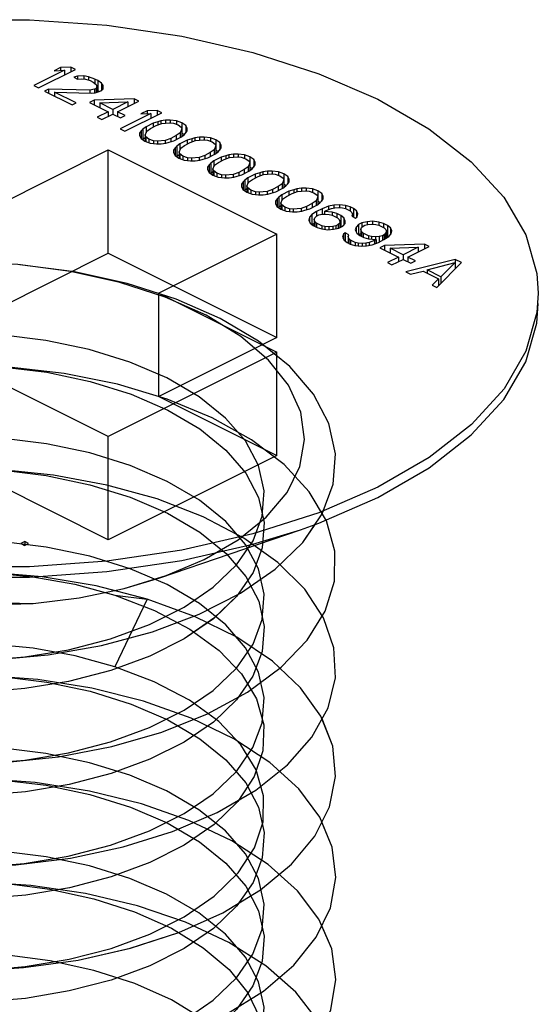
# Paper-space layout '005_EXP_CORICANT_PE_DRAWING_3_1' of a CAD drawing. Header units: millimetres. Extents: x 6 to 413, y 7 to 290.
# Tile 340 of 362: x 221.425 to 221.816, y 283.216 to 283.959. Entities that reach past the tile are written whole.
import ezdxf

# ---------------------------------------------------------------- set-up
doc = ezdxf.new("R2010")
doc.units = ezdxf.units.MM
doc.header["$LTSCALE"] = 23.1
doc.layers.get('0').update_dxf_attribs({"linetype": 'CONTINUOUS'})
doc.layers.add('124100000694A_M3X4P5_C_NI_BL15', color=7, linetype='CONTINUOUS')

# ---------------------------------------------------------------- blocks, each defined once
blk = doc.blocks.new('124100000694A_M3X4P5_C_NI_BL15', base_point=(221.4025, 283.4537))
at = {"layer": '124100000694A_M3X4P5_C_NI_BL15', "color": 7, "linetype": 'Continuous'}
for p, q in [((221.45851, 283.92115), (221.43527, 283.90953)), ((221.43877, 283.90778), (221.46677, 283.92178)), ((221.4556, 283.9232), (221.45084, 283.92081)), ((221.45084, 283.92081), (221.45851, 283.92115)), ((221.46327, 283.92353), (221.4556, 283.9232)), ((221.4556, 283.9232), (221.4556, 283.92102)), ((221.45851, 283.92115), (221.45851, 283.91765)), ((221.46327, 283.92353), (221.46327, 283.92003)), ((221.46677, 283.92178), (221.46327, 283.92353)), ((221.46844, 283.91678), (221.46547, 283.91588)), ((221.46547, 283.91588), (221.46839, 283.91442)), ((221.46839, 283.91442), (221.47134, 283.91473)), ((221.47315, 283.91681), (221.46844, 283.91678)), ((221.46844, 283.91678), (221.46844, 283.91442)), ((221.47134, 283.91473), (221.47428, 283.91445)), ((221.47315, 283.91681), (221.47315, 283.91445)), ((221.47668, 283.91623), (221.47315, 283.91681)), ((221.47428, 283.91445), (221.4778, 283.91329)), ((221.47668, 283.91623), (221.47668, 283.91366)), ((221.48136, 283.91449), (221.47668, 283.91623)), ((221.4778, 283.91329), (221.48013, 283.91213)), ((221.48013, 283.91213), (221.48245, 283.91037)), ((221.48136, 283.91449), (221.48136, 283.9112)), ((221.48369, 283.91332), (221.48136, 283.91449)), ((221.48369, 283.91332), (221.48369, 283.90553)), ((221.4866, 283.91128), (221.48369, 283.91332)), ((221.4866, 283.91128), (221.4866, 283.90625)), ((221.48774, 283.90951), (221.4866, 283.91128)), ((221.43527, 283.90953), (221.43877, 283.90778)), ((221.44642, 283.90694), (221.44344, 283.90545)), ((221.44344, 283.90545), (221.46444, 283.89495)), ((221.44642, 283.90694), (221.44642, 283.90396)), ((221.47765, 283.90622), (221.44642, 283.90694)), ((221.45109, 283.9046), (221.45109, 283.90163)), ((221.46742, 283.89644), (221.45109, 283.9046)), ((221.45109, 283.9046), (221.47878, 283.90387)), ((221.4812, 283.90683), (221.47765, 283.90622)), ((221.47765, 283.90622), (221.47765, 283.90387)), ((221.47878, 283.90387), (221.48173, 283.90418)), ((221.48239, 283.90742), (221.4812, 283.90683)), ((221.4812, 283.90683), (221.4812, 283.90418)), ((221.48173, 283.90418), (221.4847, 283.90508)), ((221.48301, 283.9089), (221.48239, 283.90742)), ((221.48239, 283.90742), (221.48239, 283.90438)), ((221.48245, 283.91037), (221.48301, 283.9089)), ((221.48301, 283.9089), (221.48301, 283.90456)), ((221.48369, 283.90553), (221.48301, 283.90587)), ((221.48444, 283.905), (221.48369, 283.90553)), ((221.4847, 283.90508), (221.48589, 283.90567)), ((221.48589, 283.90567), (221.48769, 283.90715)), ((221.48769, 283.90715), (221.48774, 283.90951)), ((221.46444, 283.89495), (221.46742, 283.89644)), ((221.48102, 283.89857), (221.47745, 283.89678)), ((221.47745, 283.89678), (221.49145, 283.88978)), ((221.51111, 283.89961), (221.48102, 283.89857)), ((221.48102, 283.89857), (221.48102, 283.895)), ((221.48511, 283.89653), (221.50634, 283.89723)), ((221.48511, 283.89653), (221.48511, 283.89296)), ((221.49502, 283.89157), (221.48511, 283.89653)), ((221.50634, 283.89723), (221.49502, 283.89157)), ((221.49852, 283.88982), (221.51461, 283.89786)), ((221.50634, 283.89723), (221.50634, 283.89373)), ((221.51111, 283.89961), (221.51111, 283.89611)), ((221.51461, 283.89786), (221.51111, 283.89961)), ((221.49145, 283.88978), (221.48311, 283.88561)), ((221.49145, 283.88978), (221.49145, 283.88628)), ((221.49502, 283.89157), (221.49502, 283.88803)), ((221.49852, 283.88982), (221.49852, 283.88625)), ((221.50436, 283.8869), (221.49852, 283.88982)), ((221.50411, 283.87511), (221.53211, 283.88911)), ((221.52094, 283.89053), (221.51617, 283.88815)), ((221.52861, 283.89086), (221.52094, 283.89053)), ((221.52094, 283.89053), (221.52094, 283.88835)), ((221.52861, 283.89086), (221.52861, 283.88736)), ((221.53211, 283.88911), (221.52861, 283.89086)), ((221.48311, 283.88561), (221.48661, 283.88386)), ((221.48661, 283.88386), (221.49495, 283.88803)), ((221.49495, 283.88803), (221.50078, 283.88512)), ((221.52384, 283.88848), (221.50061, 283.87686)), ((221.50078, 283.88512), (221.50436, 283.8869)), ((221.51617, 283.88815), (221.52384, 283.88848)), ((221.52384, 283.88848), (221.52384, 283.88498)), ((221.52902, 283.88232), (221.52546, 283.88112)), ((221.53139, 283.88292), (221.52902, 283.88232)), ((221.52902, 283.88232), (221.52902, 283.87981)), ((221.53494, 283.88353), (221.53139, 283.88292)), ((221.53139, 283.88292), (221.53139, 283.88066)), ((221.53194, 283.88086), (221.53784, 283.88148)), ((221.53848, 283.88355), (221.53494, 283.88353)), ((221.53494, 283.88353), (221.53494, 283.88118)), ((221.53784, 283.88148), (221.54079, 283.8812)), ((221.53848, 283.88355), (221.53848, 283.88148)), ((221.54318, 283.88298), (221.53848, 283.88355)), ((221.54079, 283.8812), (221.5443, 283.88004)), ((221.54318, 283.88298), (221.54318, 283.88041)), ((221.54728, 283.88153), (221.54318, 283.88298)), ((221.54728, 283.88153), (221.54728, 283.87374)), ((221.55018, 283.87948), (221.54728, 283.88153)), ((221.50061, 283.87686), (221.50411, 283.87511)), ((221.5165, 283.87547), (221.51528, 283.8737)), ((221.5177, 283.87666), (221.5165, 283.87547)), ((221.5165, 283.87547), (221.5165, 283.86958)), ((221.5201, 283.87844), (221.5177, 283.87666)), ((221.5177, 283.87666), (221.5177, 283.86886)), ((221.51938, 283.87225), (221.52062, 283.8752)), ((221.52546, 283.88112), (221.5201, 283.87844)), ((221.5201, 283.87844), (221.5201, 283.87396)), ((221.52062, 283.8752), (221.52361, 283.87728)), ((221.52361, 283.87728), (221.52778, 283.87936)), ((221.52546, 283.88112), (221.52546, 283.8782)), ((221.52778, 283.87936), (221.53194, 283.88086)), ((221.54594, 283.87386), (221.54295, 283.87178)), ((221.5443, 283.88004), (221.54662, 283.87828)), ((221.54718, 283.87681), (221.54594, 283.87386)), ((221.54594, 283.87386), (221.54594, 283.87036)), ((221.54662, 283.87828), (221.54718, 283.87681)), ((221.54718, 283.87681), (221.54718, 283.87116)), ((221.54896, 283.87255), (221.54728, 283.87374)), ((221.55006, 283.87359), (221.55127, 283.87536)), ((221.55018, 283.87948), (221.55018, 283.87377)), ((221.55131, 283.87713), (221.55018, 283.87948)), ((221.55127, 283.87536), (221.55131, 283.87713)), ((221.51528, 283.8737), (221.51524, 283.87193)), ((221.51524, 283.87193), (221.51637, 283.86958)), ((221.51528, 283.8737), (221.51528, 283.87193)), ((221.51637, 283.86958), (221.51928, 283.86753)), ((221.5177, 283.86886), (221.51757, 283.86873)), ((221.51938, 283.87011), (221.5177, 283.86886)), ((221.51928, 283.86753), (221.52337, 283.86608)), ((221.51938, 283.87225), (221.51938, 283.86753)), ((221.51993, 283.87078), (221.51938, 283.87225)), ((221.51993, 283.87078), (221.51993, 283.8673)), ((221.52226, 283.86902), (221.51993, 283.87078)), ((221.52226, 283.86902), (221.52226, 283.86647)), ((221.52577, 283.86786), (221.52226, 283.86902)), ((221.52577, 283.86786), (221.52577, 283.86579)), ((221.52871, 283.86758), (221.52577, 283.86786)), ((221.53462, 283.8682), (221.52871, 283.86758)), ((221.52871, 283.86758), (221.52871, 283.86551)), ((221.53878, 283.8697), (221.53462, 283.8682)), ((221.53462, 283.8682), (221.53462, 283.86614)), ((221.53516, 283.86614), (221.53753, 283.86674)), ((221.53753, 283.86674), (221.5411, 283.86794)), ((221.54295, 283.87178), (221.53878, 283.8697)), ((221.53878, 283.8697), (221.53878, 283.86716)), ((221.5411, 283.86794), (221.54646, 283.87062)), ((221.54295, 283.87178), (221.54295, 283.86886)), ((221.55113, 283.86829), (221.54576, 283.86561)), ((221.54646, 283.87062), (221.54885, 283.8724)), ((221.54885, 283.8724), (221.55006, 283.87359)), ((221.54928, 283.86445), (221.55345, 283.86653)), ((221.55469, 283.86948), (221.55113, 283.86829)), ((221.55113, 283.86829), (221.55113, 283.86537)), ((221.55345, 283.86653), (221.5576, 283.86803)), ((221.55706, 283.87009), (221.55469, 283.86948)), ((221.55469, 283.86948), (221.55469, 283.86698)), ((221.56061, 283.87069), (221.55706, 283.87009)), ((221.55706, 283.87009), (221.55706, 283.86783)), ((221.5576, 283.86803), (221.56351, 283.86865)), ((221.56415, 283.87071), (221.56061, 283.87069)), ((221.56061, 283.87069), (221.56061, 283.86834)), ((221.56351, 283.86865), (221.56645, 283.86837)), ((221.56415, 283.87071), (221.56415, 283.86865)), ((221.56885, 283.87015), (221.56415, 283.87071)), ((221.56645, 283.86837), (221.56997, 283.86721)), ((221.56885, 283.87015), (221.56885, 283.86758)), ((221.57295, 283.8687), (221.56885, 283.87015)), ((221.56997, 283.86721), (221.57229, 283.86545)), ((221.57295, 283.8687), (221.57295, 283.8609)), ((221.57585, 283.86665), (221.57295, 283.8687)), ((221.57585, 283.86665), (221.57585, 283.86093)), ((221.57698, 283.8643), (221.57585, 283.86665)), ((221.4025, 283.81646), (221.49159, 283.86101)), ((221.49159, 283.78306), (221.49159, 283.86101)), ((221.49159, 283.86101), (221.61887, 283.79737)), ((221.52337, 283.86608), (221.52808, 283.86551)), ((221.52808, 283.86551), (221.53161, 283.86553)), ((221.53161, 283.86553), (221.53516, 283.86614)), ((221.54095, 283.86086), (221.54091, 283.8591)), ((221.54091, 283.8591), (221.54204, 283.85674)), ((221.54216, 283.86264), (221.54095, 283.86086)), ((221.54095, 283.86086), (221.54095, 283.8591)), ((221.54337, 283.86382), (221.54216, 283.86264)), ((221.54216, 283.86264), (221.54216, 283.85674)), ((221.54576, 283.86561), (221.54337, 283.86382)), ((221.54337, 283.86382), (221.54337, 283.85603)), ((221.54504, 283.85941), (221.54629, 283.86237)), ((221.54504, 283.85941), (221.54504, 283.8547)), ((221.5456, 283.85794), (221.54504, 283.85941)), ((221.54576, 283.86561), (221.54576, 283.86113)), ((221.54629, 283.86237), (221.54928, 283.86445)), ((221.56861, 283.85895), (221.56444, 283.85686)), ((221.57161, 283.86103), (221.56861, 283.85895)), ((221.56861, 283.85895), (221.56861, 283.85603)), ((221.57285, 283.86398), (221.57161, 283.86103)), ((221.57161, 283.86103), (221.57161, 283.85753)), ((221.57213, 283.85779), (221.57452, 283.85957)), ((221.57229, 283.86545), (221.57285, 283.86398)), ((221.57285, 283.86398), (221.57285, 283.85832)), ((221.57463, 283.85972), (221.57295, 283.8609)), ((221.57452, 283.85957), (221.57573, 283.86075)), ((221.57573, 283.86075), (221.57694, 283.86253)), ((221.57694, 283.86253), (221.57698, 283.8643)), ((221.54204, 283.85674), (221.54494, 283.8547)), ((221.54337, 283.85603), (221.54324, 283.8559)), ((221.54504, 283.85728), (221.54337, 283.85603)), ((221.54494, 283.8547), (221.54904, 283.85324)), ((221.5456, 283.85794), (221.5456, 283.85446)), ((221.54792, 283.85619), (221.5456, 283.85794)), ((221.54792, 283.85619), (221.54792, 283.85364)), ((221.55144, 283.85502), (221.54792, 283.85619)), ((221.54904, 283.85324), (221.55374, 283.85268)), ((221.55144, 283.85502), (221.55144, 283.85296)), ((221.55438, 283.85475), (221.55144, 283.85502)), ((221.55374, 283.85268), (221.55728, 283.8527)), ((221.56029, 283.85537), (221.55438, 283.85475)), ((221.55438, 283.85475), (221.55438, 283.85268)), ((221.55728, 283.8527), (221.56083, 283.85331)), ((221.56444, 283.85686), (221.56029, 283.85537)), ((221.56029, 283.85537), (221.56029, 283.85331)), ((221.56083, 283.85331), (221.5632, 283.85391)), ((221.5632, 283.85391), (221.56676, 283.85511)), ((221.56444, 283.85686), (221.56444, 283.85432)), ((221.56676, 283.85511), (221.57213, 283.85779)), ((221.57143, 283.85277), (221.56904, 283.85099)), ((221.57679, 283.85545), (221.57143, 283.85277)), ((221.57143, 283.85277), (221.57143, 283.84829)), ((221.57195, 283.84953), (221.57494, 283.85161)), ((221.57494, 283.85161), (221.57911, 283.8537)), ((221.58036, 283.85665), (221.57679, 283.85545)), ((221.57679, 283.85545), (221.57679, 283.85254)), ((221.57911, 283.8537), (221.58327, 283.85519)), ((221.58273, 283.85725), (221.58036, 283.85665)), ((221.58036, 283.85665), (221.58036, 283.85414)), ((221.58628, 283.85786), (221.58273, 283.85725)), ((221.58273, 283.85725), (221.58273, 283.855)), ((221.58327, 283.85519), (221.58918, 283.85581)), ((221.58981, 283.85788), (221.58628, 283.85786)), ((221.58628, 283.85786), (221.58628, 283.85551)), ((221.58918, 283.85581), (221.59212, 283.85553)), ((221.58981, 283.85788), (221.58981, 283.85581)), ((221.59452, 283.85731), (221.58981, 283.85788)), ((221.59212, 283.85553), (221.59564, 283.85437)), ((221.59452, 283.85731), (221.59452, 283.85474)), ((221.59861, 283.85586), (221.59452, 283.85731)), ((221.59564, 283.85437), (221.59796, 283.85262)), ((221.59796, 283.85262), (221.59851, 283.85115)), ((221.59861, 283.85586), (221.59861, 283.84807)), ((221.60152, 283.85381), (221.59861, 283.85586)), ((221.60152, 283.85381), (221.60152, 283.8481)), ((221.60265, 283.85146), (221.60152, 283.85381)), ((221.60261, 283.84969), (221.60265, 283.85146)), ((221.56662, 283.84803), (221.56658, 283.84626)), ((221.56658, 283.84626), (221.56771, 283.84391)), ((221.56783, 283.84981), (221.56662, 283.84803)), ((221.56662, 283.84803), (221.56662, 283.84626)), ((221.56904, 283.85099), (221.56783, 283.84981)), ((221.56783, 283.84981), (221.56783, 283.84391)), ((221.56904, 283.85099), (221.56904, 283.8432)), ((221.57071, 283.84444), (221.56904, 283.8432)), ((221.57071, 283.84658), (221.57195, 283.84953)), ((221.57071, 283.84658), (221.57071, 283.84186)), ((221.57127, 283.84511), (221.57071, 283.84658)), ((221.57127, 283.84511), (221.57127, 283.84163)), ((221.57359, 283.84335), (221.57127, 283.84511)), ((221.59011, 283.84403), (221.58595, 283.84253)), ((221.59428, 283.84611), (221.59011, 283.84403)), ((221.59011, 283.84403), (221.59011, 283.84149)), ((221.59243, 283.84227), (221.59779, 283.84495)), ((221.59727, 283.84819), (221.59428, 283.84611)), ((221.59428, 283.84611), (221.59428, 283.8432)), ((221.59851, 283.85115), (221.59727, 283.84819)), ((221.59727, 283.84819), (221.59727, 283.84469)), ((221.59779, 283.84495), (221.60019, 283.84673)), ((221.59851, 283.85115), (221.59851, 283.84549)), ((221.6003, 283.84688), (221.59861, 283.84807)), ((221.60019, 283.84673), (221.60139, 283.84792)), ((221.60139, 283.84792), (221.60261, 283.84969)), ((221.60839, 283.84442), (221.60602, 283.84382)), ((221.61194, 283.84503), (221.60839, 283.84442)), ((221.60839, 283.84442), (221.60839, 283.84216)), ((221.61548, 283.84505), (221.61194, 283.84503)), ((221.61194, 283.84503), (221.61194, 283.84267)), ((221.61548, 283.84505), (221.61548, 283.84298)), ((221.62019, 283.84448), (221.61548, 283.84505)), ((221.62019, 283.84448), (221.62019, 283.84191)), ((221.62428, 283.84303), (221.62019, 283.84448)), ((221.56771, 283.84391), (221.57061, 283.84186)), ((221.56904, 283.8432), (221.5689, 283.84307)), ((221.57061, 283.84186), (221.57471, 283.84041)), ((221.57359, 283.84335), (221.57359, 283.84081)), ((221.5771, 283.84219), (221.57359, 283.84335)), ((221.57471, 283.84041), (221.57941, 283.83984)), ((221.5771, 283.84219), (221.5771, 283.84012)), ((221.58005, 283.84191), (221.5771, 283.84219)), ((221.57941, 283.83984), (221.58295, 283.83986)), ((221.58595, 283.84253), (221.58005, 283.84191)), ((221.58005, 283.84191), (221.58005, 283.83984)), ((221.58295, 283.83986), (221.5865, 283.84047)), ((221.58595, 283.84253), (221.58595, 283.84047)), ((221.5865, 283.84047), (221.58887, 283.84107)), ((221.58887, 283.84107), (221.59243, 283.84227)), ((221.5935, 283.83697), (221.59228, 283.8352)), ((221.5947, 283.83816), (221.5935, 283.83697)), ((221.5935, 283.83697), (221.5935, 283.83108)), ((221.5971, 283.83994), (221.5947, 283.83816)), ((221.5947, 283.83816), (221.5947, 283.83036)), ((221.59638, 283.83374), (221.59762, 283.8367)), ((221.60246, 283.84262), (221.5971, 283.83994)), ((221.5971, 283.83994), (221.5971, 283.83546)), ((221.59762, 283.8367), (221.60061, 283.83878)), ((221.60061, 283.83878), (221.60478, 283.84086)), ((221.60602, 283.84382), (221.60246, 283.84262)), ((221.60246, 283.84262), (221.60246, 283.8397)), ((221.60478, 283.84086), (221.60894, 283.84236)), ((221.60602, 283.84382), (221.60602, 283.84131)), ((221.60894, 283.84236), (221.61485, 283.84298)), ((221.61485, 283.84298), (221.61779, 283.8427)), ((221.61779, 283.8427), (221.6213, 283.84154)), ((221.6213, 283.84154), (221.62362, 283.83978)), ((221.62418, 283.83831), (221.62294, 283.83536)), ((221.62362, 283.83978), (221.62418, 283.83831)), ((221.62418, 283.83831), (221.62418, 283.83265)), ((221.62428, 283.84303), (221.62428, 283.83523)), ((221.62719, 283.84098), (221.62428, 283.84303)), ((221.62706, 283.83508), (221.62828, 283.83686)), ((221.62719, 283.84098), (221.62719, 283.83527)), ((221.62832, 283.83863), (221.62719, 283.84098)), ((221.62828, 283.83686), (221.62832, 283.83863)), ((221.59228, 283.8352), (221.59225, 283.83343)), ((221.59225, 283.83343), (221.59338, 283.83108)), ((221.59228, 283.8352), (221.59228, 283.83343)), ((221.59338, 283.83108), (221.59628, 283.82903)), ((221.5947, 283.83036), (221.59457, 283.83023)), ((221.59638, 283.83161), (221.5947, 283.83036)), ((221.59638, 283.83374), (221.59638, 283.82903)), ((221.59694, 283.83227), (221.59638, 283.83374)), ((221.59694, 283.83227), (221.59694, 283.82879)), ((221.59926, 283.83052), (221.59694, 283.83227)), ((221.59926, 283.83052), (221.59926, 283.82797)), ((221.60277, 283.82936), (221.59926, 283.83052)), ((221.60277, 283.82936), (221.60277, 283.82729)), ((221.60571, 283.82908), (221.60277, 283.82936)), ((221.61162, 283.8297), (221.60571, 283.82908)), ((221.61578, 283.83119), (221.61162, 283.8297)), ((221.61162, 283.8297), (221.61162, 283.82764)), ((221.61454, 283.82824), (221.6181, 283.82944)), ((221.61995, 283.83328), (221.61578, 283.83119)), ((221.61578, 283.83119), (221.61578, 283.82866)), ((221.6181, 283.82944), (221.62346, 283.83212)), ((221.62294, 283.83536), (221.61995, 283.83328)), ((221.61995, 283.83328), (221.61995, 283.83036)), ((221.62813, 283.82978), (221.62277, 283.8271)), ((221.62294, 283.83536), (221.62294, 283.83186)), ((221.62346, 283.83212), (221.62586, 283.8339)), ((221.62596, 283.83405), (221.62428, 283.83523)), ((221.62586, 283.8339), (221.62706, 283.83508)), ((221.63169, 283.83098), (221.62813, 283.82978)), ((221.62813, 283.82978), (221.62813, 283.82687)), ((221.63045, 283.82803), (221.63461, 283.82952)), ((221.63406, 283.83158), (221.63169, 283.83098)), ((221.63169, 283.83098), (221.63169, 283.82847)), ((221.63761, 283.83219), (221.63406, 283.83158)), ((221.63406, 283.83158), (221.63406, 283.82933)), ((221.63461, 283.82952), (221.64052, 283.83014)), ((221.64115, 283.83221), (221.63761, 283.83219)), ((221.63761, 283.83219), (221.63761, 283.82984)), ((221.64052, 283.83014), (221.64346, 283.82987)), ((221.64115, 283.83221), (221.64115, 283.83014)), ((221.64585, 283.83165), (221.64115, 283.83221)), ((221.64346, 283.82987), (221.64697, 283.8287)), ((221.64585, 283.83165), (221.64585, 283.82907)), ((221.64995, 283.83019), (221.64585, 283.83165)), ((221.64995, 283.83019), (221.64995, 283.8224)), ((221.65285, 283.82815), (221.64995, 283.83019)), ((221.59628, 283.82903), (221.60038, 283.82758)), ((221.60038, 283.82758), (221.60508, 283.82701)), ((221.60508, 283.82701), (221.60862, 283.82703)), ((221.60571, 283.82908), (221.60571, 283.82701)), ((221.60862, 283.82703), (221.61217, 283.82764)), ((221.61217, 283.82764), (221.61454, 283.82824)), ((221.61795, 283.82236), (221.61791, 283.82059)), ((221.61917, 283.82414), (221.61795, 283.82236)), ((221.61795, 283.82236), (221.61795, 283.82059)), ((221.62037, 283.82532), (221.61917, 283.82414)), ((221.61917, 283.82414), (221.61917, 283.81824)), ((221.62277, 283.8271), (221.62037, 283.82532)), ((221.62037, 283.82532), (221.62037, 283.81753)), ((221.62205, 283.82091), (221.62329, 283.82386)), ((221.62277, 283.8271), (221.62277, 283.82262)), ((221.62329, 283.82386), (221.62628, 283.82594)), ((221.62628, 283.82594), (221.63045, 283.82803)), ((221.64861, 283.82252), (221.64562, 283.82044)), ((221.64697, 283.8287), (221.64929, 283.82695)), ((221.64985, 283.82548), (221.64861, 283.82252)), ((221.64861, 283.82252), (221.64861, 283.81902)), ((221.64929, 283.82695), (221.64985, 283.82548)), ((221.64985, 283.82548), (221.64985, 283.81982)), ((221.65163, 283.82121), (221.64995, 283.8224)), ((221.65153, 283.82107), (221.65273, 283.82225)), ((221.65273, 283.82225), (221.65395, 283.82403)), ((221.65285, 283.82815), (221.65285, 283.82243)), ((221.65398, 283.82579), (221.65285, 283.82815)), ((221.65395, 283.82403), (221.65398, 283.82579)), ((221.61791, 283.82059), (221.61904, 283.81824)), ((221.61904, 283.81824), (221.62195, 283.81619)), ((221.62037, 283.81753), (221.62024, 283.8174)), ((221.62205, 283.81877), (221.62037, 283.81753)), ((221.62195, 283.81619), (221.62604, 283.81474)), ((221.62205, 283.82091), (221.62205, 283.81619)), ((221.62261, 283.81944), (221.62205, 283.82091)), ((221.62261, 283.81944), (221.62261, 283.81596)), ((221.62493, 283.81768), (221.62261, 283.81944)), ((221.62493, 283.81768), (221.62493, 283.81514)), ((221.62844, 283.81652), (221.62493, 283.81768)), ((221.62604, 283.81474), (221.63075, 283.81418)), ((221.62844, 283.81652), (221.62844, 283.81445)), ((221.63138, 283.81624), (221.62844, 283.81652)), ((221.63729, 283.81686), (221.63138, 283.81624)), ((221.63138, 283.81624), (221.63138, 283.81418)), ((221.63429, 283.8142), (221.63784, 283.8148)), ((221.64145, 283.81836), (221.63729, 283.81686)), ((221.63729, 283.81686), (221.63729, 283.8148)), ((221.63784, 283.8148), (221.64021, 283.81541)), ((221.64021, 283.81541), (221.64377, 283.8166)), ((221.64562, 283.82044), (221.64145, 283.81836)), ((221.64145, 283.81836), (221.64145, 283.81582)), ((221.64377, 283.8166), (221.64913, 283.81928)), ((221.64903, 283.81457), (221.64544, 283.81219)), ((221.64562, 283.82044), (221.64562, 283.81753)), ((221.6532, 283.81665), (221.64903, 283.81457)), ((221.64903, 283.81457), (221.64903, 283.81103)), ((221.64913, 283.81928), (221.65153, 283.82107)), ((221.65796, 283.81845), (221.6532, 283.81665)), ((221.6532, 283.81665), (221.6532, 283.81253)), ((221.65493, 283.8146), (221.65612, 283.81519)), ((221.65493, 283.8146), (221.65493, 283.81254)), ((221.66081, 283.81404), (221.65493, 283.8146)), ((221.65612, 283.81519), (221.66028, 283.81669)), ((221.6621, 283.81935), (221.65796, 283.81845)), ((221.65796, 283.81845), (221.65796, 283.81586)), ((221.66028, 283.81669), (221.66265, 283.81729)), ((221.66623, 283.81967), (221.6621, 283.81935)), ((221.6621, 283.81935), (221.6621, 283.81729)), ((221.66265, 283.81729), (221.6656, 283.8176)), ((221.6656, 283.8176), (221.66854, 283.81732)), ((221.66623, 283.81967), (221.66623, 283.8176)), ((221.67094, 283.8191), (221.66623, 283.81967)), ((221.66854, 283.81732), (221.67089, 283.81675)), ((221.67089, 283.81675), (221.67439, 283.815)), ((221.67094, 283.8191), (221.67094, 283.81675)), ((221.67445, 283.81794), (221.67094, 283.8191)), ((221.67439, 283.815), (221.67554, 283.81382)), ((221.67445, 283.81794), (221.67445, 283.815)), ((221.67678, 283.81678), (221.67445, 283.81794)), ((221.67678, 283.81678), (221.67678, 283.81022)), ((221.67911, 283.81502), (221.67678, 283.81678)), ((221.67911, 283.81502), (221.67911, 283.81011)), ((221.68024, 283.81267), (221.67911, 283.81502)), ((221.63075, 283.81418), (221.63429, 283.8142)), ((221.64363, 283.81012), (221.643, 283.80805)), ((221.643, 283.80805), (221.64413, 283.8057)), ((221.64544, 283.81219), (221.64363, 283.81012)), ((221.64363, 283.81012), (221.64363, 283.80673)), ((221.64544, 283.81219), (221.64544, 283.8047)), ((221.64713, 283.80837), (221.64775, 283.80984)), ((221.64713, 283.80837), (221.64713, 283.8036)), ((221.64769, 283.8069), (221.64713, 283.80837)), ((221.64769, 283.8069), (221.64769, 283.80332)), ((221.64885, 283.80572), (221.64769, 283.8069)), ((221.64775, 283.80984), (221.64896, 283.81103)), ((221.64896, 283.81103), (221.65074, 283.81192)), ((221.65074, 283.81192), (221.65312, 283.81253)), ((221.65312, 283.81253), (221.65547, 283.81254)), ((221.65547, 283.81254), (221.65841, 283.81226)), ((221.65841, 283.81226), (221.66076, 283.81168)), ((221.66076, 283.81168), (221.66484, 283.80964)), ((221.66081, 283.81404), (221.66081, 283.81168)), ((221.66432, 283.81288), (221.66081, 283.81404)), ((221.66432, 283.81288), (221.66432, 283.8099)), ((221.66724, 283.81142), (221.66432, 283.81288)), ((221.66484, 283.80964), (221.666, 283.80847)), ((221.666, 283.80847), (221.66656, 283.807)), ((221.66656, 283.807), (221.66653, 283.80582)), ((221.66724, 283.81142), (221.66724, 283.80363)), ((221.66956, 283.80966), (221.66724, 283.81142)), ((221.66956, 283.80966), (221.66956, 283.80429)), ((221.67069, 283.80731), (221.66956, 283.80966)), ((221.67065, 283.80554), (221.67069, 283.80731)), ((221.6761, 283.81235), (221.67548, 283.81088)), ((221.67548, 283.81088), (221.6784, 283.80942)), ((221.67554, 283.81382), (221.6761, 283.81235)), ((221.6761, 283.81235), (221.6761, 283.81056)), ((221.6784, 283.80942), (221.6796, 283.8106)), ((221.6796, 283.8106), (221.68024, 283.81267)), ((221.69132, 283.80713), (221.68719, 283.80681)), ((221.69132, 283.80713), (221.69132, 283.80506)), ((221.69602, 283.80656), (221.69132, 283.80713)), ((221.64413, 283.8057), (221.64645, 283.80394)), ((221.64713, 283.80552), (221.64566, 283.80454)), ((221.64645, 283.80394), (221.64937, 283.80248)), ((221.64885, 283.80572), (221.64885, 283.80275)), ((221.65293, 283.80368), (221.64885, 283.80572)), ((221.64937, 283.80248), (221.65288, 283.80132)), ((221.65288, 283.80132), (221.65758, 283.80076)), ((221.65293, 283.80368), (221.65293, 283.80132)), ((221.65527, 283.80311), (221.65293, 283.80368)), ((221.65527, 283.80311), (221.65527, 283.80104)), ((221.65822, 283.80283), (221.65527, 283.80311)), ((221.65758, 283.80076), (221.66172, 283.80108)), ((221.66117, 283.80314), (221.65822, 283.80283)), ((221.65822, 283.80283), (221.65822, 283.80076)), ((221.66354, 283.80374), (221.66117, 283.80314)), ((221.66117, 283.80314), (221.66117, 283.80108)), ((221.66172, 283.80108), (221.66586, 283.80198)), ((221.66533, 283.80463), (221.66354, 283.80374)), ((221.66354, 283.80374), (221.66354, 283.80147)), ((221.66653, 283.80582), (221.66533, 283.80463)), ((221.66533, 283.80463), (221.66533, 283.80198)), ((221.66586, 283.80198), (221.66884, 283.80347)), ((221.66653, 283.80582), (221.66653, 283.80232)), ((221.66724, 283.80363), (221.66656, 283.80397)), ((221.668, 283.80305), (221.66724, 283.80363)), ((221.66884, 283.80347), (221.67065, 283.80554)), ((221.67885, 283.80264), (221.67821, 283.80057)), ((221.67821, 283.80057), (221.67934, 283.79822)), ((221.68066, 283.80471), (221.67885, 283.80264)), ((221.67885, 283.80264), (221.67885, 283.79926)), ((221.68304, 283.8059), (221.68066, 283.80471)), ((221.68066, 283.80471), (221.68066, 283.79723)), ((221.68235, 283.80089), (221.68297, 283.80237)), ((221.68235, 283.80089), (221.68235, 283.79612)), ((221.6829, 283.79942), (221.68235, 283.80089)), ((221.6829, 283.79942), (221.6829, 283.79584)), ((221.68406, 283.79825), (221.6829, 283.79942)), ((221.68297, 283.80237), (221.68417, 283.80355)), ((221.68719, 283.80681), (221.68304, 283.8059)), ((221.68304, 283.8059), (221.68304, 283.80237)), ((221.68417, 283.80355), (221.68536, 283.80415)), ((221.68536, 283.80415), (221.68773, 283.80475)), ((221.68719, 283.80681), (221.68719, 283.80475)), ((221.68773, 283.80475), (221.69069, 283.80506)), ((221.69069, 283.80506), (221.69363, 283.80478)), ((221.69363, 283.80478), (221.69597, 283.8042)), ((221.69597, 283.8042), (221.70006, 283.80216)), ((221.69602, 283.80656), (221.69602, 283.8042)), ((221.69954, 283.8054), (221.69602, 283.80656)), ((221.69954, 283.8054), (221.69954, 283.80242)), ((221.70245, 283.80394), (221.69954, 283.8054)), ((221.70006, 283.80216), (221.70121, 283.80099)), ((221.70177, 283.79952), (221.70115, 283.79804)), ((221.70121, 283.80099), (221.70177, 283.79952)), ((221.70177, 283.79952), (221.70177, 283.79458)), ((221.70245, 283.80394), (221.70245, 283.79615)), ((221.70477, 283.80219), (221.70245, 283.80394)), ((221.70477, 283.80219), (221.70477, 283.7972)), ((221.7059, 283.79983), (221.70477, 283.80219)), ((221.70527, 283.79777), (221.7059, 283.79983)), ((221.61887, 283.79737), (221.52978, 283.75282)), ((221.6693, 283.79728), (221.66867, 283.79522)), ((221.66867, 283.79522), (221.6698, 283.79287)), ((221.6705, 283.79847), (221.6693, 283.79728)), ((221.6693, 283.79728), (221.6693, 283.7939)), ((221.6698, 283.79287), (221.67212, 283.79111)), ((221.6705, 283.79847), (221.6705, 283.79233)), ((221.67342, 283.79701), (221.6705, 283.79847)), ((221.6728, 283.79553), (221.67342, 283.79701)), ((221.6728, 283.79553), (221.6728, 283.79077)), ((221.67336, 283.79406), (221.6728, 283.79553)), ((221.67336, 283.79406), (221.67336, 283.79049)), ((221.67451, 283.79289), (221.67336, 283.79406)), ((221.67451, 283.79289), (221.67451, 283.78994)), ((221.67801, 283.79114), (221.67451, 283.79289)), ((221.67934, 283.79822), (221.68166, 283.79646)), ((221.68235, 283.79776), (221.6809, 283.79704)), ((221.68166, 283.79646), (221.68458, 283.79501)), ((221.68406, 283.79825), (221.68406, 283.79527)), ((221.68814, 283.7962), (221.68406, 283.79825)), ((221.68458, 283.79501), (221.68809, 283.79385)), ((221.68809, 283.79385), (221.69398, 283.79329)), ((221.68814, 283.7962), (221.68814, 283.79385)), ((221.69049, 283.79563), (221.68814, 283.7962)), ((221.69278, 283.79269), (221.68863, 283.7912)), ((221.69049, 283.79563), (221.69049, 283.79362)), ((221.69343, 283.79535), (221.69049, 283.79563)), ((221.69398, 283.79329), (221.69278, 283.79269)), ((221.69278, 283.79269), (221.69278, 283.79013)), ((221.69638, 283.79566), (221.69343, 283.79535)), ((221.69343, 283.79535), (221.69343, 283.79329)), ((221.69398, 283.79329), (221.69398, 283.79058)), ((221.6957, 283.79123), (221.69987, 283.79332)), ((221.69875, 283.79626), (221.69638, 283.79566)), ((221.69638, 283.79566), (221.69638, 283.79157)), ((221.69995, 283.79686), (221.69875, 283.79626)), ((221.69875, 283.79626), (221.69875, 283.79276)), ((221.69987, 283.79332), (221.70346, 283.7957)), ((221.70115, 283.79804), (221.69995, 283.79686)), ((221.69995, 283.79686), (221.69995, 283.79332)), ((221.70115, 283.79804), (221.70115, 283.79417)), ((221.70245, 283.79615), (221.70177, 283.79649)), ((221.70331, 283.7955), (221.70245, 283.79615)), ((221.70346, 283.7957), (221.70527, 283.79777)), ((221.67212, 283.79111), (221.67445, 283.78994)), ((221.67445, 283.78994), (221.67796, 283.78878)), ((221.67796, 283.78878), (221.68267, 283.78822)), ((221.67801, 283.79114), (221.67801, 283.78878)), ((221.68036, 283.79056), (221.67801, 283.79114)), ((221.68036, 283.79056), (221.68036, 283.78849)), ((221.6833, 283.79028), (221.68036, 283.79056)), ((221.68267, 283.78822), (221.6868, 283.78853)), ((221.68626, 283.79059), (221.6833, 283.79028)), ((221.6833, 283.79028), (221.6833, 283.78822)), ((221.68863, 283.7912), (221.68626, 283.79059)), ((221.68626, 283.79059), (221.68626, 283.78853)), ((221.6868, 283.78853), (221.69095, 283.78944)), ((221.68863, 283.7912), (221.68863, 283.78893)), ((221.69095, 283.78944), (221.6957, 283.79123)), ((221.70037, 283.7889), (221.69679, 283.78711)), ((221.69679, 283.78711), (221.71079, 283.78011)), ((221.73045, 283.78994), (221.70037, 283.7889)), ((221.70037, 283.7889), (221.70037, 283.78533)), ((221.70445, 283.78686), (221.72569, 283.78756)), ((221.70445, 283.78686), (221.70445, 283.78328)), ((221.71437, 283.7819), (221.70445, 283.78686)), ((221.72569, 283.78756), (221.71437, 283.7819)), ((221.71787, 283.78015), (221.73395, 283.78819)), ((221.72569, 283.78756), (221.72569, 283.78406)), ((221.73045, 283.78994), (221.73045, 283.78644)), ((221.73395, 283.78819), (221.73045, 283.78994)), ((221.4025, 283.73852), (221.49159, 283.78306)), ((221.49159, 283.78306), (221.54093, 283.7584)), ((221.71079, 283.78011), (221.70245, 283.77594)), ((221.70595, 283.77419), (221.71429, 283.77836)), ((221.71079, 283.78011), (221.71079, 283.77661)), ((221.71429, 283.77836), (221.72013, 283.77545)), ((221.71437, 283.7819), (221.71437, 283.77836)), ((221.75379, 283.77828), (221.71645, 283.76894)), ((221.71787, 283.78015), (221.71787, 283.77657)), ((221.7237, 283.77723), (221.71787, 283.78015)), ((221.72013, 283.77545), (221.7237, 283.77723)), ((221.75379, 283.77828), (221.75379, 283.77592)), ((221.75846, 283.77594), (221.75379, 283.77828)), ((221.70245, 283.77594), (221.70595, 283.77419)), ((221.7324, 283.7705), (221.75374, 283.77592)), ((221.7324, 283.7705), (221.7324, 283.76812)), ((221.7429, 283.76525), (221.7324, 283.7705)), ((221.73979, 283.75727), (221.75846, 283.77594)), ((221.75374, 283.77592), (221.7429, 283.76525)), ((221.75374, 283.77592), (221.75374, 283.77123)), ((221.71645, 283.76894), (221.71995, 283.76719)), ((221.71995, 283.76719), (221.72944, 283.7696)), ((221.72944, 283.7696), (221.7411, 283.76377)), ((221.7411, 283.76377), (221.73629, 283.75902)), ((221.7411, 283.76377), (221.7411, 283.75859)), ((221.7429, 283.76525), (221.7429, 283.76039)), ((221.73629, 283.75902), (221.73979, 283.75727)), ((221.52978, 283.67488), (221.52978, 283.75282)), ((221.52978, 283.75282), (221.61887, 283.70827)), ((221.61887, 283.70827), (221.49159, 283.64463)), ((221.49159, 283.64463), (221.4025, 283.68918)), ((221.52978, 283.67488), (221.54093, 283.6693)), ((221.6506, 283.57931), (221.69524, 283.59865)), ((221.63674, 283.57434), (221.6506, 283.57931)), ((221.53054, 283.53791), (221.63674, 283.57434)), ((221.42848, 283.56545), (221.42551, 283.56396)), ((221.42551, 283.56396), (221.42842, 283.56251)), ((221.42842, 283.56251), (221.4314, 283.564)), ((221.42848, 283.56545), (221.42848, 283.56251)), ((221.4314, 283.564), (221.42848, 283.56545)), ((221.57141, 283.50746), (221.54887, 283.49201)), ((221.57097, 283.42917), (221.54887, 283.41407)), ((221.57156, 283.35171), (221.54887, 283.33613))]:
    blk.add_line(p, q, dxfattribs=at)
for points in [[(221.10976, 283.89919), (221.15444, 283.91855), (221.20419, 283.93453), (221.25792, 283.94679), (221.31446, 283.95508), (221.37297, 283.95929), (221.43208, 283.95929), (221.49053, 283.95508), (221.54715, 283.94677), (221.60087, 283.93451), (221.65058, 283.91854), (221.69523, 283.8992), (221.73389, 283.87689), (221.76581, 283.85206), (221.79034, 283.82524), (221.80698, 283.79695), (221.81542, 283.76776), (221.81649, 283.75282)], [(221.81649, 283.75282), (221.81547, 283.73825), (221.80712, 283.70902), (221.79057, 283.68072), (221.76604, 283.65378), (221.73403, 283.62884), (221.69524, 283.60645)], [(221.69524, 283.59865), (221.73392, 283.62097), (221.76586, 283.64582), (221.7904, 283.67269), (221.80704, 283.70102), (221.81544, 283.73026), (221.8165, 283.74503)], [(221.69524, 283.60645), (221.65056, 283.58709), (221.60081, 283.57111)], [(221.61779, 283.54466), (221.63852, 283.5647), (221.64785, 283.57833)], [(221.64197, 283.49096), (221.65549, 283.51279), (221.66249, 283.53536), (221.66282, 283.55823), (221.65644, 283.58099), (221.65604, 283.58167)], [(221.16826, 283.57434), (221.20409, 283.56335), (221.25782, 283.55108), (221.3145, 283.54276), (221.37296, 283.53855), (221.43203, 283.53855), (221.4905, 283.54276), (221.54718, 283.55108), (221.60091, 283.56335), (221.63674, 283.57434)], [(221.60081, 283.57111), (221.54707, 283.55885), (221.49053, 283.55055), (221.43203, 283.54635), (221.37292, 283.54635), (221.31446, 283.55055), (221.25785, 283.55887), (221.20412, 283.57113)], [(221.52491, 283.4972), (221.56026, 283.51049), (221.59153, 283.52647), (221.61779, 283.54466)], [(221.27735, 283.53692), (221.2921, 283.53227), (221.32538, 283.52445), (221.36098, 283.51948), (221.39781, 283.51754), (221.43473, 283.51869)], [(221.43473, 283.51869), (221.46957, 283.52286), (221.50371, 283.52993), (221.53056, 283.53792)], [(221.58976, 283.52556), (221.58913, 283.52463), (221.57141, 283.50746)], [(221.6455, 283.41774), (221.6576, 283.43979), (221.66314, 283.46252), (221.662, 283.48526), (221.65426, 283.50773), (221.65328, 283.50922)], [(221.40254, 283.4759), (221.44613, 283.47982), (221.48646, 283.4869), (221.52491, 283.4972)], [(221.54887, 283.49201), (221.52291, 283.47897), (221.4935, 283.46814), (221.46163, 283.45986)], [(221.59688, 283.45179), (221.62225, 283.47047), (221.64197, 283.49096)], [(221.46163, 283.45986), (221.42858, 283.45435), (221.39436, 283.45155), (221.36006, 283.45159), (221.32717, 283.45443)], [(221.53206, 283.42161), (221.56661, 283.43542), (221.59688, 283.45179)], [(221.58995, 283.44805), (221.58851, 283.44595), (221.57097, 283.42917)], [(221.64761, 283.34288), (221.65881, 283.36509), (221.66338, 283.38792), (221.6612, 283.41095), (221.65308, 283.43154)], [(221.40258, 283.39796), (221.41266, 283.39854), (221.45404, 283.40299), (221.49418, 283.41073), (221.53206, 283.42161)], [(221.54887, 283.41407), (221.52297, 283.40105), (221.4938, 283.39029), (221.46207, 283.38201)], [(221.603, 283.37783), (221.62708, 283.39689), (221.6455, 283.41774)], [(221.46207, 283.38201), (221.42909, 283.37647), (221.39495, 283.37363), (221.36061, 283.37363), (221.32755, 283.37644)], [(221.54006, 283.3465), (221.57374, 283.36091), (221.603, 283.37783)], [(221.59042, 283.37056), (221.58953, 283.36922), (221.57156, 283.35171)], [(221.40255, 283.32002), (221.42169, 283.32128), (221.46307, 283.32648), (221.50286, 283.33495), (221.54006, 283.3465)], [(221.64873, 283.26665), (221.65941, 283.28892), (221.66346, 283.31171), (221.66076, 283.33472), (221.65294, 283.35346)], [(221.60663, 283.30239), (221.63004, 283.32178), (221.64761, 283.34288)], [(221.54887, 283.33613), (221.52296, 283.32311), (221.49385, 283.31237), (221.4622, 283.3041), (221.42921, 283.29854), (221.39542, 283.29571), (221.36155, 283.29565), (221.32879, 283.29834)], [(221.54499, 283.2704), (221.57804, 283.28515), (221.60663, 283.30239)], [(221.59017, 283.29247), (221.58856, 283.29013), (221.57103, 283.27333), (221.54887, 283.25819)], [(221.64937, 283.18973), (221.65974, 283.21201), (221.66349, 283.23491), (221.66046, 283.25788), (221.65291, 283.27537)], [(221.40258, 283.24208), (221.42751, 283.24386), (221.46875, 283.24953), (221.50826, 283.25844), (221.54499, 283.2704)], [(221.60875, 283.22597), (221.6317, 283.24551), (221.64873, 283.26665)], [(221.54887, 283.25819), (221.52291, 283.24514), (221.49377, 283.2344), (221.46217, 283.22615), (221.42914, 283.22059), (221.39496, 283.21775), (221.36058, 283.21774), (221.32748, 283.22056)], [(221.54756, 283.19345), (221.58046, 283.20848), (221.60875, 283.22597)]]:
    blk.add_lwpolyline(points, dxfattribs=at)

psp = doc.layouts.new('005_EXP_CORICANT_PE_DRAWING_3_1')

# ---------------------------------------------------------------- linework, layer by layer
at = {"color": 2, "linetype": 'Continuous'}
for p, q in [((221.4025, 283.81646), (221.49159, 283.86101)), ((221.49159, 283.86101), (221.61887, 283.79737)), ((221.61887, 283.79737), (221.52978, 283.75282)), ((221.52978, 283.75282), (221.61887, 283.70827)), ((221.61887, 283.70827), (221.49159, 283.64463)), ((221.49159, 283.64463), (221.4025, 283.68918))]:
    psp.add_line(p, q, dxfattribs=at)
at = {"color": 6, "linetype": 'Continuous'}
for p, q in [((221.49159, 283.78306), (221.49159, 283.86101)), ((221.61887, 283.71942), (221.61887, 283.79737)), ((221.4025, 283.73852), (221.49159, 283.78306)), ((221.49159, 283.78306), (221.61887, 283.71942)), ((221.52978, 283.67488), (221.52978, 283.75282)), ((221.61887, 283.71942), (221.52978, 283.67488)), ((221.61887, 283.63033), (221.61887, 283.70827)), ((221.52978, 283.67488), (221.61887, 283.63033)), ((221.49159, 283.56669), (221.49159, 283.64463)), ((221.61887, 283.63033), (221.49159, 283.56669)), ((221.49159, 283.56669), (221.4025, 283.61124)), ((221.49647, 283.52491), (221.52099, 283.52197)), ((221.52099, 283.52197), (221.49647, 283.47092))]:
    psp.add_line(p, q, dxfattribs=at)
at = {"color": 2, "linetype": 'Continuous'}
for points in [[(221.56398, 283.55172), (221.58973, 283.5666), (221.611, 283.58376), (221.62675, 283.60252), (221.63639, 283.62214), (221.63992, 283.64253), (221.63707, 283.66317), (221.62784, 283.68337), (221.61275, 283.70235), (221.59187, 283.72008), (221.56547, 283.73617), (221.53455, 283.74992), (221.50033, 283.76093), (221.46306, 283.76916), (221.42324, 283.77443), (221.38286, 283.77644), (221.34264, 283.77525), (221.30295, 283.77082), (221.2651, 283.7632)], [(221.54887, 283.51596), (221.57089, 283.53099), (221.58851, 283.54784), (221.60097, 283.56591), (221.60791, 283.58455), (221.60931, 283.60376), (221.60502, 283.62288), (221.59522, 283.64129), (221.58023, 283.65862), (221.5603, 283.6746), (221.53587, 283.68884), (221.50794, 283.70081), (221.47728, 283.71029), (221.44453, 283.71718), (221.41042, 283.72132), (221.37633, 283.72261), (221.34346, 283.72116), (221.31174, 283.71702), (221.28227, 283.71031), (221.25613, 283.7013)], [(221.25613, 283.67735), (221.28211, 283.68632), (221.31147, 283.69303), (221.34332, 283.6972), (221.37663, 283.69867), (221.41098, 283.69733), (221.44511, 283.69313), (221.47801, 283.68616), (221.50877, 283.67655), (221.53657, 283.66454), (221.56067, 283.6504), (221.58046, 283.63446), (221.5954, 283.61709), (221.60511, 283.59869), (221.60932, 283.57969), (221.6079, 283.56055), (221.60094, 283.54191), (221.58854, 283.52393), (221.57101, 283.50715), (221.54887, 283.49201)], [(221.54887, 283.43801), (221.57087, 283.45303), (221.58849, 283.46988), (221.60095, 283.48794), (221.6079, 283.50658), (221.60932, 283.52574), (221.60508, 283.54478), (221.59529, 283.56324), (221.58033, 283.58059), (221.56044, 283.59656), (221.53606, 283.6108), (221.50815, 283.62278), (221.47759, 283.63227), (221.44481, 283.63919), (221.4106, 283.64336), (221.37647, 283.64467), (221.34354, 283.64322), (221.31175, 283.63908), (221.28226, 283.63237), (221.25613, 283.62335)], [(221.25613, 283.62335), (221.23411, 283.61241), (221.21649, 283.59969), (221.20403, 283.58575), (221.19709, 283.57118), (221.19568, 283.55611), (221.19995, 283.54115), (221.20973, 283.52682), (221.22472, 283.51357), (221.24461, 283.5017), (221.26901, 283.4916), (221.29692, 283.48373), (221.32753, 283.47833), (221.36028, 283.47553), (221.39444, 283.4755), (221.42855, 283.47829), (221.46145, 283.48377), (221.49322, 283.492), (221.52272, 283.50283), (221.54887, 283.51596)], [(221.25613, 283.59941), (221.28206, 283.60836), (221.31135, 283.61507), (221.34315, 283.61925), (221.37616, 283.62072), (221.41034, 283.61944), (221.44467, 283.61527), (221.47766, 283.60831), (221.50825, 283.5988), (221.53627, 283.58675), (221.56074, 283.57241), (221.58064, 283.55634), (221.59558, 283.53889), (221.60527, 283.52032), (221.60935, 283.50132), (221.60783, 283.48231), (221.60088, 283.46385), (221.5885, 283.44595), (221.57097, 283.42917), (221.54887, 283.41407)], [(221.54887, 283.49201), (221.5229, 283.47897), (221.4935, 283.46814), (221.46163, 283.45986), (221.42858, 283.45435), (221.39436, 283.45155), (221.36006, 283.45159), (221.32717, 283.45443), (221.2966, 283.45986), (221.26862, 283.46779), (221.24419, 283.47797), (221.22432, 283.48991), (221.2094, 283.50325), (221.19973, 283.51766), (221.19564, 283.53256), (221.19717, 283.5475), (221.20411, 283.56192), (221.21648, 283.57574), (221.23401, 283.58841), (221.25613, 283.59941)], [(221.54887, 283.36007), (221.57085, 283.37507), (221.58846, 283.3919), (221.60093, 283.40996), (221.60789, 283.4286), (221.60933, 283.44772), (221.60511, 283.46675), (221.59531, 283.48527), (221.58034, 283.50263), (221.56047, 283.5186), (221.53608, 283.53285), (221.50818, 283.54483), (221.47769, 283.5543), (221.44476, 283.56125), (221.41047, 283.56543), (221.37631, 283.56673), (221.34333, 283.56526), (221.31153, 283.5611), (221.28218, 283.5544), (221.25613, 283.54541)], [(221.43473, 283.51869), (221.46957, 283.52286), (221.50371, 283.52993), (221.53545, 283.53964), (221.56398, 283.55172)], [(221.25613, 283.54541), (221.23414, 283.53448), (221.21652, 283.52178), (221.20405, 283.50784), (221.1971, 283.49327), (221.19567, 283.47824), (221.1999, 283.46332), (221.20968, 283.44894), (221.22465, 283.43568), (221.24452, 283.42381), (221.2689, 283.4137), (221.2968, 283.40582), (221.32732, 283.40041), (221.36018, 283.39759), (221.39443, 283.39755), (221.42858, 283.40035), (221.46153, 283.40584), (221.49333, 283.41409), (221.52276, 283.42491), (221.54887, 283.43801)], [(221.25613, 283.52147), (221.28094, 283.5301), (221.3086, 283.53662), (221.33856, 283.54087), (221.3698, 283.54271), (221.40202, 283.54207), (221.43455, 283.53886), (221.46638, 283.5331), (221.49647, 283.52491)], [(221.31694, 283.53387), (221.34384, 283.527), (221.37279, 283.52209), (221.40329, 283.51928), (221.43473, 283.51869)], [(221.49647, 283.52491), (221.52655, 283.51342), (221.55325, 283.49935), (221.57536, 283.48322), (221.59216, 283.46563), (221.60355, 283.44668), (221.609, 283.42704), (221.60844, 283.40732), (221.60193, 283.38798), (221.58954, 283.36921), (221.57156, 283.35171), (221.54887, 283.33613)], [(221.54887, 283.41407), (221.52297, 283.40105), (221.4938, 283.39029), (221.46207, 283.38201), (221.42909, 283.37647), (221.39495, 283.37363), (221.36061, 283.37363), (221.32755, 283.37644), (221.29693, 283.38185), (221.26888, 283.38976), (221.24437, 283.39994), (221.22443, 283.41189), (221.20947, 283.42523), (221.19974, 283.43969), (221.19565, 283.45463), (221.19716, 283.46955), (221.20413, 283.484), (221.2165, 283.49782), (221.23405, 283.51048), (221.25613, 283.52147)], [(221.49647, 283.47092), (221.46646, 283.47908), (221.43488, 283.48482), (221.4025, 283.48804), (221.37011, 283.48872), (221.33853, 283.48687), (221.30852, 283.48261), (221.28083, 283.47607), (221.25613, 283.46747)], [(221.25613, 283.46747), (221.23411, 283.45652), (221.21659, 283.4439), (221.20414, 283.43002), (221.19712, 283.41541), (221.19568, 283.4003), (221.19993, 283.38529), (221.20977, 283.3709), (221.22486, 283.35758), (221.24479, 283.34573), (221.26897, 283.33573), (221.29676, 283.32789), (221.32741, 283.32246), (221.36011, 283.31965), (221.39402, 283.31959), (221.42818, 283.32236), (221.4614, 283.32787), (221.49326, 283.33612), (221.52271, 283.34694), (221.54887, 283.36007)], [(221.54887, 283.28213), (221.5717, 283.29783), (221.58973, 283.31545), (221.60209, 283.33431), (221.60851, 283.35371), (221.60895, 283.37346), (221.60336, 283.39309), (221.59187, 283.412), (221.57502, 283.42951), (221.55293, 283.44554), (221.52635, 283.45952), (221.49647, 283.47092)], [(221.25613, 283.44353), (221.28211, 283.4525), (221.31147, 283.4592), (221.34332, 283.46338), (221.37663, 283.46484), (221.41098, 283.4635), (221.44511, 283.45931), (221.47801, 283.45233), (221.50877, 283.44273), (221.53657, 283.43071), (221.56067, 283.41657), (221.58046, 283.40063), (221.5954, 283.38326), (221.60511, 283.36486), (221.60932, 283.34586), (221.6079, 283.32673), (221.60094, 283.30808), (221.58854, 283.2901), (221.57101, 283.27332), (221.54887, 283.25818)], [(221.54887, 283.20419), (221.57083, 283.21918), (221.58844, 283.23599), (221.60092, 283.25404), (221.60789, 283.2727), (221.60933, 283.29179), (221.60507, 283.31098), (221.59517, 283.32959), (221.58012, 283.34696), (221.56011, 283.36296), (221.53571, 283.37715), (221.50791, 283.38905), (221.47746, 283.39848), (221.4445, 283.40541), (221.41022, 283.40957), (221.37607, 283.41084), (221.34299, 283.40935), (221.31126, 283.40516), (221.28207, 283.39849), (221.25613, 283.38953)], [(221.25613, 283.38953), (221.23417, 283.37862), (221.21656, 283.36592), (221.20407, 283.35199), (221.19711, 283.3374), (221.19567, 283.32241), (221.19992, 283.30739), (221.20978, 283.29294), (221.22482, 283.27967), (221.24476, 283.2678), (221.26916, 283.25773), (221.297, 283.24989), (221.32747, 283.24451), (221.36046, 283.24169), (221.39477, 283.24168), (221.42893, 283.24451), (221.46198, 283.25005), (221.49374, 283.25833), (221.52292, 283.26909), (221.54887, 283.28213)], [(221.54887, 283.33613), (221.52296, 283.32311), (221.49386, 283.31236), (221.4622, 283.3041), (221.42921, 283.29854), (221.39543, 283.29571), (221.36155, 283.29564), (221.32879, 283.29834), (221.29826, 283.3036), (221.27045, 283.31129), (221.24607, 283.32116), (221.22596, 283.33286), (221.21064, 283.34599), (221.20044, 283.36032), (221.19578, 283.37529), (221.1968, 283.39026)], [(221.25613, 283.36558), (221.28214, 283.37456), (221.31139, 283.38125), (221.34298, 283.3854), (221.37607, 283.3869), (221.41027, 283.38562), (221.44463, 283.38145), (221.4777, 283.37447), (221.50831, 283.36496), (221.53614, 283.35298), (221.56055, 283.33872), (221.58052, 283.32263), (221.59544, 283.30526), (221.60519, 283.2867), (221.60935, 283.26756), (221.60784, 283.24856), (221.60088, 283.23003), (221.58845, 283.21207), (221.57089, 283.19528), (221.54887, 283.18024)], [(221.54887, 283.25818), (221.52291, 283.24514), (221.49377, 283.2344), (221.46217, 283.22615), (221.42914, 283.22059), (221.39496, 283.21774), (221.36058, 283.21774), (221.32748, 283.22056), (221.29686, 283.22598), (221.26897, 283.23384), (221.24451, 283.24398), (221.22452, 283.25594), (221.20957, 283.26924), (221.1998, 283.28369), (221.19565, 283.29871), (221.19715, 283.31362), (221.20412, 283.32811), (221.21654, 283.34197), (221.23411, 283.35463), (221.25613, 283.36558)], [(221.54887, 283.12625), (221.57087, 283.14126), (221.58845, 283.15807), (221.60091, 283.17609), (221.60788, 283.19471), (221.60933, 283.21381), (221.60506, 283.23306), (221.59516, 283.25167), (221.58009, 283.26904), (221.56004, 283.28507), (221.53564, 283.29924), (221.50791, 283.3111), (221.47749, 283.32053), (221.44463, 283.32745), (221.41043, 283.33161), (221.37629, 283.3329), (221.34314, 283.33142), (221.31143, 283.32726), (221.28211, 283.32055), (221.25613, 283.31159)], [(221.25613, 283.28764), (221.28266, 283.29676), (221.31268, 283.30353), (221.34496, 283.30763), (221.37875, 283.30896), (221.41313, 283.30744), (221.44747, 283.30303), (221.48071, 283.29573), (221.51152, 283.28581), (221.53927, 283.27345), (221.56333, 283.25883), (221.58281, 283.24243), (221.59713, 283.22478), (221.60617, 283.20594), (221.60948, 283.18648), (221.60695, 283.16709)], [(221.60695, 283.11309), (221.60949, 283.13241), (221.60624, 283.15173), (221.59729, 283.17053), (221.58294, 283.1883), (221.56347, 283.20474), (221.53946, 283.21935), (221.51165, 283.23177), (221.4808, 283.24171), (221.44779, 283.24897), (221.41349, 283.25341), (221.37887, 283.25496), (221.34498, 283.25363), (221.31255, 283.24951), (221.28262, 283.24275), (221.25613, 283.23365)]]:
    psp.add_lwpolyline(points, dxfattribs=at)
at = {"color": 6, "linetype": 'Continuous'}
for points in [[(221.40461, 283.476), (221.44613, 283.47982), (221.48646, 283.4869), (221.52491, 283.4972), (221.56026, 283.51049), (221.59153, 283.52647), (221.61779, 283.54466), (221.63852, 283.5647), (221.65329, 283.58627), (221.66162, 283.60878), (221.66328, 283.63171), (221.65822, 283.65449), (221.64659, 283.67658), (221.62871, 283.69746), (221.60501, 283.71668), (221.57615, 283.73376), (221.54285, 283.74835), (221.50577, 283.76017), (221.46608, 283.76888), (221.42479, 283.77433), (221.42324, 283.77443)], [(221.41266, 283.39854), (221.45404, 283.40299), (221.49418, 283.41073), (221.53206, 283.42161), (221.56661, 283.43542), (221.59688, 283.45179), (221.62225, 283.47047), (221.64197, 283.49096), (221.65549, 283.51279), (221.66249, 283.53536), (221.66282, 283.55823), (221.65644, 283.58099), (221.64348, 283.60294), (221.62441, 283.62352), (221.59972, 283.64228), (221.57001, 283.65886), (221.53612, 283.67286), (221.49858, 283.68409), (221.4584, 283.69222), (221.41681, 283.69705)], [(221.42169, 283.32128), (221.46307, 283.32648), (221.50286, 283.33495), (221.54006, 283.3465), (221.57374, 283.36091), (221.603, 283.37783), (221.62708, 283.39689), (221.6455, 283.41774), (221.6576, 283.43979), (221.66314, 283.46252), (221.662, 283.48526), (221.65426, 283.50773), (221.64001, 283.5294), (221.61969, 283.54966), (221.59389, 283.568), (221.56328, 283.58405), (221.52854, 283.59751), (221.49053, 283.60807), (221.45024, 283.6155), (221.40885, 283.61965)], [(221.52099, 283.52197), (221.48242, 283.53191), (221.44166, 283.5387), (221.39989, 283.54216)], [(221.38582, 283.24155), (221.42752, 283.24386), (221.46875, 283.24953), (221.50827, 283.25844), (221.54499, 283.2704), (221.57804, 283.28515), (221.60663, 283.3024), (221.63004, 283.32179), (221.64761, 283.34288), (221.65882, 283.36509), (221.66339, 283.38793), (221.66121, 283.41096), (221.6523, 283.43351), (221.63692, 283.45508), (221.6156, 283.47504), (221.58868, 283.49315), (221.55684, 283.50893), (221.52099, 283.52197)], [(221.58046, 283.20848), (221.60876, 283.22597), (221.6317, 283.24551), (221.64874, 283.26666), (221.65941, 283.28892), (221.66346, 283.31172), (221.66077, 283.33473), (221.65137, 283.35723), (221.6355, 283.37871), (221.61371, 283.39857), (221.58641, 283.41649), (221.55423, 283.43209), (221.51812, 283.4449), (221.47913, 283.45465), (221.43828, 283.46116), (221.39656, 283.46435)], [(221.65974, 283.21201), (221.66349, 283.23491), (221.66047, 283.25788), (221.65078, 283.2803), (221.63467, 283.30167), (221.61248, 283.32157), (221.58487, 283.33941), (221.55254, 283.35484), (221.51659, 283.36742), (221.47748, 283.37704), (221.43632, 283.38345), (221.39435, 283.38648)], [(221.64976, 283.20404), (221.63324, 283.22525), (221.61061, 283.24502), (221.58259, 283.26273), (221.54989, 283.27797), (221.51359, 283.29035), (221.47434, 283.29972), (221.43305, 283.30586), (221.39103, 283.30863), (221.34946, 283.30803), (221.30939, 283.30415), (221.27173, 283.29717), (221.23739, 283.28728), (221.20723, 283.27479), (221.18212, 283.26011), (221.16264, 283.24363), (221.14925, 283.22573), (221.1424, 283.20701)]]:
    psp.add_lwpolyline(points, dxfattribs=at)

# ---------------------------------------------------------------- block references
at = {"layer": '124100000694A_M3X4P5_C_NI_BL15'}
psp.add_blockref('124100000694A_M3X4P5_C_NI_BL15', (221.4025, 283.4537), dxfattribs=at)

doc.saveas('drawing.dxf')
